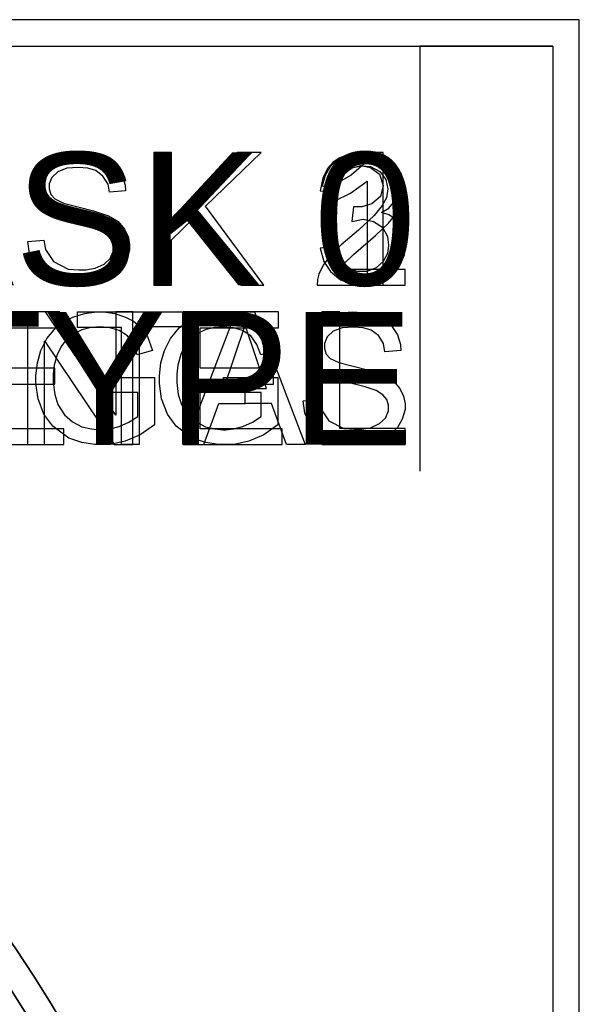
# Model space of a CAD drawing. Extents: x -63500 to 63500, y -63500 to 63500.
# Tile 296 of 296: x 42434 to 63500, y 26429 to 63500. Entities that reach past the tile are written whole.
import ezdxf

# ---------------------------------------------------------------- set-up
doc = ezdxf.new("R2010")
doc.units = 13
doc.header["$MEASUREMENT"] = 0
for name, color, linetype in [('1_Metal', 2, 'Continuous'), ('2_Electrodes', 5, 'Continuous'), ('3_Outline', 4, 'Continuous')]:
    doc.layers.add(name, color=color, linetype=linetype)
doc.styles.get("Standard").update_dxf_attribs({"font": 'arial.ttf'})

msp = doc.modelspace()

# ---------------------------------------------------------------- linework, layer by layer
for p, q in [((62500, 62500), (57500, 62500)), ((57500, 62500), (57500, 57500)), ((57500, 57500), (57500, 52500)), ((57500, 52500), (57500, 46500))]:
    msp.add_line(p, q)
for radius in [50000, 47500, 45000]:
    msp.add_circle((0, 0), radius)
at = {"layer": '1_Metal'}
for points in [[(-62500, 0), (-62500, 62500), (0, 62500), (62500, 62500), (62500, 0), (63500, 0), (63500, 63500), (0, 63500), (-63500, 63500), (-63500, 0)], [(42741, 55151), (43337, 55201), (43402, 54853), (43702, 54397), (44264, 54112), (44657, 54083), (44930, 54083), (45272, 54143), (45617, 54300), (45838, 54507), (45950, 54773), (45950, 54987), (45889, 55202), (45737, 55382), (45487, 55543), (45067, 55687), (44071, 55935), (43686, 56071), (43353, 56274), (43160, 56450), (43000, 56712), (42917, 57014), (42917, 57283), (42982, 57590), (43115, 57846), (43320, 58088), (43578, 58255), (43846, 58382), (44257, 58475), (44613, 58505), (45098, 58468), (45415, 58381), (45799, 58189), (46067, 57975), (46289, 57640), (46402, 57274), (46422, 57055), (45811, 57005), (45761, 57311), (45570, 57614), (45301, 57821), (44994, 57909), (44636, 57931), (44213, 57904), (43868, 57778), (43638, 57564), (43540, 57315), (43540, 57129), (43606, 56913), (43756, 56754), (44083, 56598), (45208, 56308), (45772, 56119), (46135, 55899), (46384, 55616), (46513, 55331), (46574, 55046), (46574, 54829), (46469, 54465), (46291, 54152), (46076, 53931), (45785, 53729), (45281, 53556), (44894, 53505), (44624, 53505), (44253, 53544), (43733, 53677), (43317, 53916), (42992, 54289), (42808, 54695), (42741, 55151)], [(48146, 58505), (47486, 58505), (47486, 53505), (48146, 53505), (48146, 55215), (48974, 56020), (50757, 53505), (51619, 53505), (49430, 56475), (51522, 58505), (50625, 58505), (48146, 56033)], [(54278, 57277), (54278, 56672), (54883, 56968), (55515, 57418), (55515, 53505), (56118, 53505), (56118, 58505), (55733, 58505), (55389, 58058), (54909, 57650), (54278, 57277)], [(43944, 51898), (43944, 52500), (40353, 52500), (40353, 47500), (44090, 47500), (44090, 48090), (40996, 48090), (40996, 49776), (43762, 49776), (43762, 50382), (40996, 50382), (40996, 51898), (43944, 51898)], [(44616, 51913), (44616, 52500), (48565, 52500), (48565, 51931), (46937, 51931), (46937, 47500), (46271, 47500), (46271, 51913), (44616, 51913)], [(50921, 51997), (50921, 52500), (50574, 52500), (48665, 47500), (49367, 47500), (49930, 49052), (50921, 49052), (50921, 49615), (50114, 49615), (50921, 51997)], [(50921, 51997), (50921, 52500), (51268, 52500), (53177, 47500), (52476, 47500), (51912, 49052), (50921, 49052), (50921, 49615), (51728, 49615), (50921, 51997)], [(54480, 48112), (54480, 52500), (53809, 52500), (53809, 47500), (56940, 47500), (56940, 48112), (54480, 48112)]]:
    msp.add_lwpolyline(points, close=True, dxfattribs=at)
msp.add_lwpolyline([(-50000, 0, -1), (50000, 0), (51000, 0, 1), (-51000, 0)], format="xyb", close=True, dxfattribs=at)
at = {"layer": '2_Electrodes'}
for points in [[(-62500, 0), (-62500, 62500), (0, 62500), (62500, 62500), (62500, 0), (63500, 0), (63500, 63500), (0, 63500), (-63500, 63500), (-63500, 0)], [(42741, 55151), (43337, 55201), (43402, 54853), (43702, 54397), (44264, 54112), (44657, 54083), (44930, 54083), (45272, 54143), (45617, 54300), (45838, 54507), (45950, 54773), (45950, 54987), (45889, 55202), (45737, 55382), (45487, 55543), (45067, 55687), (44071, 55935), (43686, 56071), (43353, 56274), (43160, 56450), (43000, 56712), (42917, 57014), (42917, 57283), (42982, 57590), (43115, 57846), (43320, 58088), (43578, 58255), (43846, 58382), (44257, 58475), (44613, 58505), (45098, 58468), (45415, 58381), (45799, 58189), (46067, 57975), (46289, 57640), (46402, 57274), (46422, 57055), (45811, 57005), (45761, 57311), (45570, 57614), (45301, 57821), (44994, 57909), (44636, 57931), (44213, 57904), (43868, 57778), (43638, 57564), (43540, 57315), (43540, 57129), (43606, 56913), (43756, 56754), (44083, 56598), (45208, 56308), (45772, 56119), (46135, 55899), (46384, 55616), (46513, 55331), (46574, 55046), (46574, 54829), (46469, 54465), (46291, 54152), (46076, 53931), (45785, 53729), (45281, 53556), (44894, 53505), (44624, 53505), (44253, 53544), (43733, 53677), (43317, 53916), (42992, 54289), (42808, 54695), (42741, 55151)], [(48146, 58505), (47486, 58505), (47486, 53505), (48146, 53505), (48146, 55215), (48974, 56020), (50757, 53505), (51619, 53505), (49430, 56475), (51522, 58505), (50625, 58505), (48146, 56033)], [(53748, 57061), (54381, 56994), (54446, 57417), (54669, 57751), (54980, 57936), (55317, 57993), (55636, 57968), (55993, 57782), (56221, 57478), (56291, 57135), (56236, 56799), (56077, 56503), (55775, 56125), (55189, 55579), (54540, 55028), (54107, 54594), (53859, 54256), (53698, 53914), (53649, 53723), (53635, 53505), (56940, 53505), (56940, 54096), (54493, 54096), (54649, 54323), (54998, 54664), (55826, 55377), (56312, 55841), (56613, 56209), (56791, 56524), (56898, 56873), (56918, 57122), (56888, 57426), (56789, 57715), (56578, 58032), (56281, 58280), (55977, 58418), (55655, 58487), (55367, 58505), (55097, 58487), (54816, 58430), (54483, 58303), (54234, 58131), (54024, 57900), (53841, 57529), (53748, 57061)], [(42732, 52500), (42732, 47500), (43373, 47500), (43373, 51410), (45992, 47500), (46689, 47500), (46689, 52500), (46048, 52500), (46048, 48606), (43409, 52500), (42732, 52500)], [(50110, 49468), (50110, 50032), (52153, 50032), (52153, 48243), (51622, 47874), (51058, 47636), (50505, 47500), (49917, 47500), (49425, 47580), (48930, 47749), (48330, 48191), (47993, 48648), (47776, 49224), (47694, 49806), (47694, 50089), (47748, 50584), (47880, 51039), (48105, 51500), (48438, 51904), (48742, 52136), (49089, 52304), (49527, 52434), (49980, 52500), (50250, 52500), (50662, 52444), (51072, 52303), (51366, 52151), (51636, 51938), (51889, 51569), (52088, 51044), (51507, 50887), (51365, 51273), (51136, 51591), (50823, 51792), (50477, 51900), (50112, 51937), (49773, 51911), (49417, 51828), (49106, 51678), (48841, 51464), (48668, 51237), (48497, 50895), (48385, 50491), (48346, 50157), (48346, 49836), (48403, 49393), (48522, 49009), (48763, 48618), (49072, 48359), (49427, 48175), (49781, 48090), (50084, 48064), (50195, 48064), (50490, 48094), (50833, 48185), (51193, 48344), (51527, 48562), (51527, 49468), (50110, 49468)], [(53107, 49147), (53703, 49197), (53768, 48849), (54068, 48392), (54630, 48108), (55023, 48078), (55296, 48078), (55638, 48138), (55983, 48296), (56204, 48503), (56316, 48768), (56316, 48982), (56255, 49198), (56103, 49377), (55853, 49539), (55433, 49682), (54437, 49931), (54052, 50067), (53719, 50269), (53526, 50445), (53366, 50707), (53283, 51009), (53283, 51278), (53348, 51585), (53481, 51842), (53686, 52083), (53944, 52250), (54212, 52377), (54623, 52470), (54979, 52500), (55464, 52463), (55781, 52377), (56165, 52184), (56433, 51970), (56655, 51635), (56768, 51269), (56788, 51051), (56177, 51000), (56127, 51307), (55936, 51609), (55667, 51816), (55360, 51904), (55002, 51927), (54579, 51899), (54234, 51773), (54004, 51559), (53906, 51310), (53906, 51124), (53972, 50909), (54122, 50750), (54449, 50594), (55574, 50303), (56138, 50114), (56500, 49894), (56750, 49612), (56879, 49326), (56940, 49041), (56940, 48824), (56835, 48460), (56657, 48147), (56442, 47926), (56151, 47725), (55647, 47551), (55260, 47500), (54990, 47500), (54619, 47540), (54099, 47672), (53682, 47911), (53358, 48284), (53174, 48691), (53107, 49147)]]:
    msp.add_lwpolyline(points, close=True, dxfattribs=at)
msp.add_lwpolyline([(47500, 0, 1), (-47500, 0), (-51000, 0, -1), (51000, 0)], format="xyb", close=True, dxfattribs=at)
at = {"layer": '3_Outline'}
for points in [[(-62500, 0), (-62500, 62500), (0, 62500), (62500, 62500), (62500, 0), (63500, 0), (63500, 63500), (0, 63500), (-63500, 63500), (-63500, 0)], [(42741, 55151), (43337, 55201), (43402, 54853), (43702, 54397), (44264, 54112), (44657, 54083), (44930, 54083), (45272, 54143), (45617, 54300), (45838, 54507), (45950, 54773), (45950, 54987), (45889, 55202), (45737, 55382), (45487, 55543), (45067, 55687), (44071, 55935), (43686, 56071), (43353, 56274), (43160, 56450), (43000, 56712), (42917, 57014), (42917, 57283), (42982, 57590), (43115, 57846), (43320, 58088), (43578, 58255), (43846, 58382), (44257, 58475), (44613, 58505), (45098, 58468), (45415, 58381), (45799, 58189), (46067, 57975), (46289, 57640), (46402, 57274), (46422, 57055), (45811, 57005), (45761, 57311), (45570, 57614), (45301, 57821), (44994, 57909), (44636, 57931), (44213, 57904), (43868, 57778), (43638, 57564), (43540, 57315), (43540, 57129), (43606, 56913), (43756, 56754), (44083, 56598), (45208, 56308), (45772, 56119), (46135, 55899), (46384, 55616), (46513, 55331), (46574, 55046), (46574, 54829), (46469, 54465), (46291, 54152), (46076, 53931), (45785, 53729), (45281, 53556), (44894, 53505), (44624, 53505), (44253, 53544), (43733, 53677), (43317, 53916), (42992, 54289), (42808, 54695), (42741, 55151)], [(48146, 58505), (47486, 58505), (47486, 53505), (48146, 53505), (48146, 55215), (48974, 56020), (50757, 53505), (51619, 53505), (49430, 56475), (51522, 58505), (50625, 58505), (48146, 56033)], [(53820, 57240), (54430, 57135), (54561, 57586), (54896, 57911), (55276, 58006), (55646, 57941), (55976, 57681), (56116, 57260), (56011, 56840), (55696, 56569), (55311, 56449), (55001, 56449), (54941, 55899), (55366, 55984), (55756, 55904), (56091, 55689), (56286, 55338), (56321, 55016), (56274, 54696), (56111, 54395), (55857, 54163), (55503, 54025), (55143, 54025), (54880, 54122), (54611, 54345), (54438, 54686), (54363, 54975), (53744, 54901), (53879, 54400), (54135, 54014), (54506, 53703), (54907, 53552), (55294, 53505), (55643, 53530), (56100, 53673), (56462, 53940), (56754, 54272), (56915, 54649), (56967, 55028), (56932, 55337), (56810, 55691), (56576, 55987), (56330, 56150), (56052, 56240), (56324, 56406), (56574, 56695), (56709, 57035), (56709, 57397), (56576, 57820), (56294, 58153), (55861, 58395), (55483, 58505), (55155, 58505), (54777, 58421), (54389, 58224), (54121, 57962), (53935, 57634), (53820, 57240)], [(45461, 49468), (45461, 50032), (47504, 50032), (47504, 48243), (46973, 47874), (46409, 47636), (45857, 47500), (45268, 47500), (44776, 47580), (44281, 47749), (43681, 48191), (43344, 48648), (43127, 49224), (43046, 49806), (43046, 50089), (43099, 50584), (43231, 51039), (43456, 51500), (43789, 51904), (44093, 52136), (44440, 52304), (44878, 52434), (45331, 52500), (45601, 52500), (46013, 52444), (46423, 52303), (46717, 52151), (46987, 51938), (47240, 51569), (47439, 51044), (46858, 50887), (46717, 51273), (46487, 51591), (46174, 51792), (45828, 51900), (45463, 51937), (45124, 51911), (44768, 51828), (44457, 51678), (44193, 51464), (44019, 51237), (43848, 50895), (43736, 50491), (43697, 50157), (43697, 49836), (43754, 49393), (43873, 49009), (44115, 48618), (44423, 48359), (44778, 48175), (45133, 48090), (45435, 48064), (45546, 48064), (45842, 48094), (46184, 48185), (46544, 48344), (46878, 48562), (46878, 49468), (45461, 49468)], [(52175, 51898), (52175, 52500), (48584, 52500), (48584, 47500), (52321, 47500), (52321, 48090), (49227, 48090), (49227, 49776), (51993, 49776), (51993, 50382), (49227, 50382), (49227, 51898), (52175, 51898)], [(53107, 49147), (53703, 49197), (53768, 48849), (54068, 48392), (54630, 48108), (55023, 48078), (55296, 48078), (55638, 48138), (55983, 48296), (56204, 48503), (56316, 48768), (56316, 48982), (56255, 49198), (56103, 49377), (55853, 49539), (55433, 49682), (54437, 49931), (54052, 50067), (53719, 50269), (53526, 50445), (53366, 50707), (53283, 51009), (53283, 51278), (53348, 51585), (53481, 51842), (53686, 52083), (53944, 52250), (54212, 52377), (54623, 52470), (54979, 52500), (55464, 52463), (55781, 52377), (56165, 52184), (56433, 51970), (56655, 51635), (56768, 51269), (56788, 51051), (56177, 51000), (56127, 51307), (55936, 51609), (55667, 51816), (55360, 51904), (55002, 51927), (54579, 51899), (54234, 51773), (54004, 51559), (53906, 51310), (53906, 51124), (53972, 50909), (54122, 50750), (54449, 50594), (55574, 50303), (56138, 50114), (56500, 49894), (56750, 49612), (56879, 49326), (56940, 49041), (56940, 48824), (56835, 48460), (56657, 48147), (56442, 47926), (56151, 47725), (55647, 47551), (55260, 47500), (54990, 47500), (54619, 47540), (54099, 47672), (53682, 47911), (53358, 48284), (53174, 48691), (53107, 49147)]]:
    msp.add_lwpolyline(points, close=True, dxfattribs=at)
msp.add_lwpolyline([(47500, 0, 1), (-47500, 0), (-51000, 0, -1), (51000, 0)], format="xyb", close=True, dxfattribs=at)

# ---------------------------------------------------------------- texts
for s, p in [('MASK 0', (31756, 53500)), ('TYPE', (39041, 47500))]:
    msp.add_text(s, height=5000).set_placement(p)

doc.saveas('drawing.dxf')
